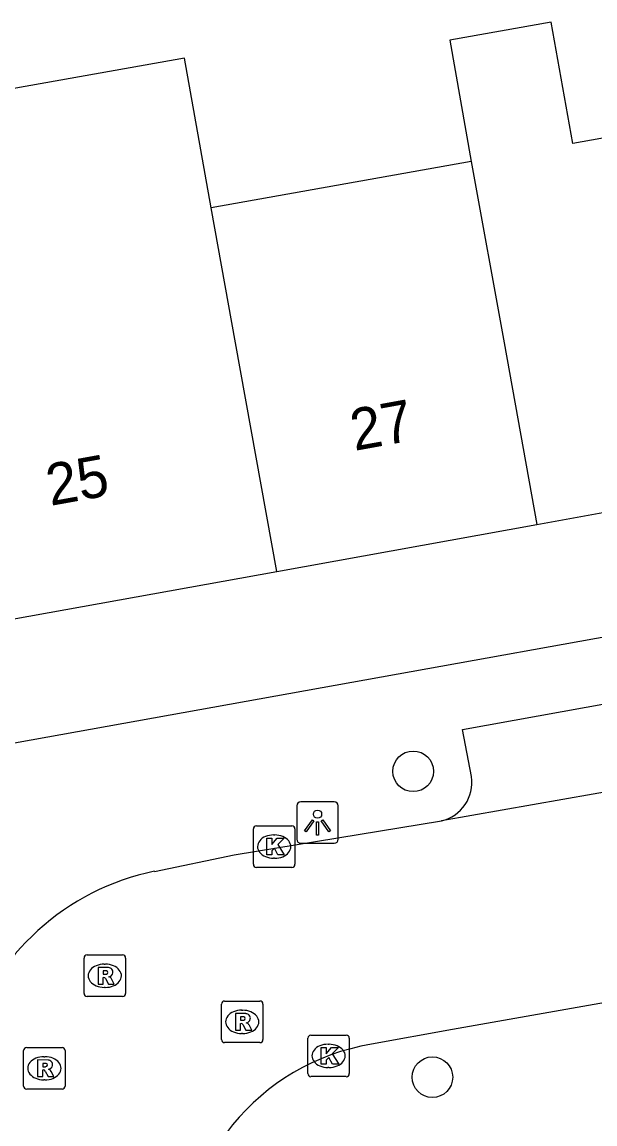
# Model space of a CAD drawing. Extents: x 157793 to 159380, y 380882 to 382313.
# Drawn here: x 158928.49 to 158942.29, y 381481.2 to 381507.72 of the extents above; entities that cross this region are included whole.
import ezdxf

# ---------------------------------------------------------------- set-up
doc = ezdxf.new("R2010")
doc.units = 0
for name, color, linetype in [('IMGEO_Boom', 7, 'Continuous'), ('IMGEO_Kolk', 7, 'Continuous'), ('IMGEO_Lichtpunt', 7, 'Continuous'), ('IMGEO_Pand', 7, 'Continuous'), ('IMGEO_Pand_nummerreeks', 7, 'Continuous'), ('IMGEO_Rijbaan_lokaal_open', 7, 'Continuous'), ('IMGEO_Rioolput', 7, 'Continuous'), ('IMGEO_Voetpad_open', 7, 'Continuous')]:
    doc.layers.add(name, color=color, linetype=linetype)

msp = doc.modelspace()

# ---------------------------------------------------------------- linework, layer by layer
at = {"layer": 'IMGEO_Boom'}
for centre in [(158937.914, 381489.688), (158938.376, 381482.326)]:
    msp.add_circle(centre, 0.489, dxfattribs=at)
at = {"layer": 'IMGEO_Kolk'}
for p, q in [((158934.065, 381487.451), (158934.065, 381488.303)), ((158934.14, 381488.377), (158934.992, 381488.377)), ((158935.066, 381488.303), (158935.066, 381487.451)), ((158934.553, 381488.157), (158934.578, 381488.157)), ((158934.576, 381487.597), (158934.551, 381487.597)), ((158934.992, 381487.377), (158934.14, 381487.377)), ((158935.374, 381482.414), (158935.374, 381483.266)), ((158935.449, 381483.34), (158936.301, 381483.34)), ((158936.375, 381483.266), (158936.375, 381482.414)), ((158935.862, 381483.12), (158935.887, 381483.12)), ((158935.885, 381482.56), (158935.86, 381482.56)), ((158936.301, 381482.34), (158935.449, 381482.34))]:
    msp.add_line(p, q, dxfattribs=at)
for points in [[(158934.065, 381487.451), (158934.065, 381488.303)], [(158934.14, 381488.377), (158934.992, 381488.377)], [(158935.066, 381488.303), (158935.066, 381487.451)], [(158934.386, 381488.077), (158934.509, 381488.077), (158934.509, 381487.926), (158934.639, 381488.077), (158934.803, 381488.077), (158934.657, 381487.926), (158934.81, 381487.677), (158934.658, 381487.677), (158934.573, 381487.841), (158934.509, 381487.774), (158934.509, 381487.677), (158934.386, 381487.677), (158934.386, 381488.077)], [(158934.992, 381487.377), (158934.14, 381487.377)], [(158935.374, 381482.414), (158935.374, 381483.266)], [(158935.449, 381483.34), (158936.301, 381483.34)], [(158936.375, 381483.266), (158936.375, 381482.414)], [(158935.695, 381483.04), (158935.818, 381483.04), (158935.818, 381482.889), (158935.948, 381483.04), (158936.112, 381483.04), (158935.966, 381482.889), (158936.119, 381482.64), (158935.967, 381482.64), (158935.882, 381482.804), (158935.818, 381482.737), (158935.818, 381482.64), (158935.695, 381482.64), (158935.695, 381483.04)], [(158936.301, 381482.34), (158935.449, 381482.34)]]:
    msp.add_lwpolyline(points, dxfattribs=at)
for centre, start, end in [((158934.142, 381488.301), 91.552, 178.448), ((158934.142, 381488.301), 91.552, 178.448), ((158934.99, 381488.301), 1.552, 88.448), ((158934.99, 381488.301), 1.552, 88.448), ((158934.142, 381487.453), 181.552, 268.448), ((158934.142, 381487.453), 181.552, 268.448), ((158934.99, 381487.453), 271.552, 358.448), ((158934.99, 381487.453), 271.552, 358.448), ((158935.451, 381483.264), 91.552, 178.448), ((158935.451, 381483.264), 91.552, 178.448), ((158936.299, 381483.264), 1.552, 88.448), ((158936.299, 381483.264), 1.552, 88.448), ((158935.451, 381482.416), 181.552, 268.448), ((158935.451, 381482.416), 181.552, 268.448), ((158936.299, 381482.416), 271.552, 358.448), ((158936.299, 381482.416), 271.552, 358.448)]:
    msp.add_arc(centre, 0.0765, start, end, dxfattribs=at)
for centre, major_axis, ratio, start_param, end_param in [((158934.552, 381487.877), (-0.387, 0.002), 0.722429, 4.712389, 7.853982), ((158934.577, 381487.877), (-0.39, 0.002), 0.717154, 1.570796, 4.712389), ((158935.861, 381482.84), (-0.387, 0.002), 0.722429, 4.712389, 7.853982), ((158935.886, 381482.84), (-0.39, 0.002), 0.717154, 1.570796, 4.712389)]:
    msp.add_ellipse(centre, major_axis=major_axis, ratio=ratio, start_param=start_param, end_param=end_param, dxfattribs=at)
at = {"layer": 'IMGEO_Lichtpunt'}
for p, q in [((158935.111, 381488.859), (158935.111, 381488.052)), ((158935.111, 381488.859), (158935.111, 381488.052)), ((158936.013, 381488.954), (158935.205, 381488.954)), ((158936.013, 381488.954), (158935.205, 381488.954)), ((158936.107, 381488.052), (158936.107, 381488.859)), ((158936.107, 381488.052), (158936.107, 381488.859)), ((158935.205, 381487.958), (158936.013, 381487.958)), ((158935.205, 381487.958), (158936.013, 381487.958))]:
    msp.add_line(p, q, dxfattribs=at)
for points in [[(158935.485, 381488.523), (158935.524, 381488.495), (158935.336, 381488.233), (158935.298, 381488.26), (158935.485, 381488.523)], [(158935.587, 381488.475), (158935.634, 381488.475), (158935.634, 381488.153), (158935.587, 381488.153), (158935.587, 381488.475)], [(158935.697, 381488.495), (158935.735, 381488.522), (158935.922, 381488.26), (158935.883, 381488.232), (158935.697, 381488.495)]]:
    msp.add_lwpolyline(points, dxfattribs=at)
msp.add_circle((158935.61, 381488.657), 0.0994, dxfattribs=at)
for centre, start, end in [((158935.205, 381488.859), 90, 180), ((158935.205, 381488.859), 90, 180), ((158936.013, 381488.859), 0, 90), ((158936.013, 381488.859), 0, 90), ((158935.205, 381488.052), 180, 270), ((158935.205, 381488.052), 180, 270), ((158936.013, 381488.052), 270, 0), ((158936.013, 381488.052), 270, 360)]:
    msp.add_arc(centre, 0.0946, start, end, dxfattribs=at)
at = {"layer": 'IMGEO_Pand'}
for points in [[(158945.581, 381505.481), (158941.758, 381504.8), (158941.237, 381507.722), (158938.793, 381507.286), (158939.313, 381504.365)], [(158933.046, 381503.249), (158932.404, 381506.853), (158926.893, 381505.871), (158926.188, 381504.727), (158926.649, 381502.109), (158925.695, 381501.995), (158924.738, 381503.352), (158920.477, 381500.767)], [(158939.313, 381504.365), (158933.046, 381503.249)], [(158939.313, 381504.365), (158940.103, 381500), (158940.894, 381495.633)], [(158934.629, 381494.5), (158933.634, 381500), (158933.046, 381503.249)], [(158940.894, 381495.633), (158947.158, 381496.767)], [(158934.629, 381494.5), (158940.894, 381495.633)], [(158925.662, 381492.1), (158928.221, 381493.567), (158928.261, 381493.348), (158934.629, 381494.5)]]:
    msp.add_lwpolyline(points, dxfattribs=at)
at = {"layer": 'IMGEO_Rijbaan_lokaal_open'}
for points in [[(158951.739, 381490.805), (158938.594, 381488.499)], [(158931.688, 381487.281), (158933.601, 381487.677), (158938.594, 381488.499)], [(158942.951, 381484.198), (158938.857, 381483.472), (158936.908, 381483.121)]]:
    msp.add_lwpolyline(points, dxfattribs=at)
for centre, radius, start, end in [((158932.859, 381481.482), 5.917, 101.4195, 163.1457), ((158937.824, 381477.694), 5.504, 99.5809, 181.8214)]:
    msp.add_arc(centre, radius, start, end, dxfattribs=at)
at = {"layer": 'IMGEO_Rioolput'}
for p, q in [((158929.987, 381484.342), (158929.987, 381485.194)), ((158930.062, 381485.268), (158930.914, 381485.268)), ((158930.988, 381485.194), (158930.988, 381484.342)), ((158930.475, 381485.048), (158930.5, 381485.048)), ((158930.498, 381484.488), (158930.473, 381484.488)), ((158930.914, 381484.268), (158930.062, 381484.268)), ((158933.295, 381483.233), (158933.295, 381484.085)), ((158933.37, 381484.159), (158934.222, 381484.159)), ((158934.296, 381484.085), (158934.296, 381483.233)), ((158933.783, 381483.939), (158933.808, 381483.939)), ((158933.806, 381483.379), (158933.781, 381483.379)), ((158928.607, 381483.041), (158929.459, 381483.041)), ((158934.222, 381483.159), (158933.37, 381483.159)), ((158928.532, 381482.115), (158928.532, 381482.967)), ((158929.02, 381482.821), (158929.045, 381482.821)), ((158929.533, 381482.967), (158929.533, 381482.115)), ((158929.043, 381482.261), (158929.018, 381482.261)), ((158929.459, 381482.041), (158928.607, 381482.041))]:
    msp.add_line(p, q, dxfattribs=at)
for points in [[(158929.987, 381484.342), (158929.987, 381485.194)], [(158930.062, 381485.268), (158930.914, 381485.268)], [(158930.988, 381485.194), (158930.988, 381484.342)], [(158930.576, 381484.966), (158930.324, 381484.968), (158930.324, 381484.568)], [(158930.502, 381484.887), (158930.448, 381484.887), (158930.448, 381484.806)], [(158930.324, 381484.568), (158930.448, 381484.568), (158930.448, 381484.73), (158930.459, 381484.73)], [(158930.448, 381484.806), (158930.5, 381484.806)], [(158930.506, 381484.701), (158930.577, 381484.568), (158930.717, 381484.568), (158930.652, 381484.694)], [(158930.914, 381484.268), (158930.062, 381484.268)], [(158933.295, 381483.233), (158933.295, 381484.085)], [(158933.37, 381484.159), (158934.222, 381484.159)], [(158934.296, 381484.085), (158934.296, 381483.233)], [(158933.884, 381483.857), (158933.632, 381483.859), (158933.632, 381483.459)], [(158933.81, 381483.778), (158933.756, 381483.778), (158933.756, 381483.697)], [(158933.632, 381483.459), (158933.756, 381483.459), (158933.756, 381483.621), (158933.767, 381483.621)], [(158933.756, 381483.697), (158933.808, 381483.697)], [(158933.814, 381483.592), (158933.885, 381483.459), (158934.025, 381483.459), (158933.96, 381483.585)], [(158928.607, 381483.041), (158929.459, 381483.041)], [(158934.222, 381483.159), (158933.37, 381483.159)], [(158928.532, 381482.115), (158928.532, 381482.967)], [(158929.121, 381482.739), (158928.869, 381482.741), (158928.869, 381482.341)], [(158929.533, 381482.967), (158929.533, 381482.115)], [(158928.869, 381482.341), (158928.993, 381482.341), (158928.993, 381482.503), (158929.004, 381482.503)], [(158929.047, 381482.66), (158928.993, 381482.66), (158928.993, 381482.579)], [(158928.993, 381482.579), (158929.045, 381482.579)], [(158929.051, 381482.474), (158929.122, 381482.341), (158929.262, 381482.341), (158929.197, 381482.467)], [(158929.459, 381482.041), (158928.607, 381482.041)]]:
    msp.add_lwpolyline(points, dxfattribs=at)
for centre, radius, start, end in [((158930.064, 381485.192), 0.0765, 91.552, 178.448), ((158930.064, 381485.192), 0.0765, 91.552, 178.448), ((158930.912, 381485.192), 0.0765, 1.552, 88.448), ((158930.912, 381485.192), 0.0765, 1.552, 88.448), ((158930.508, 381484.791), 0.0964, 77.0061, 93.1865), ((158930.522, 381484.848), 0.0378, 276.6634, 79.6772), ((158930.575, 381484.856), 0.109, 350.3612, 89.416), ((158930.573, 381484.856), 0.112, 277.5842, 350.9817), ((158930.458, 381484.677), 0.0533, 26.0293, 88.6989), ((158930.484, 381484.995), 0.19, 274.7715, 282.9687), ((158930.557, 381484.641), 0.108, 29.5134, 73.7905), ((158930.064, 381484.344), 0.0765, 181.552, 268.448), ((158930.064, 381484.344), 0.0765, 181.552, 268.448), ((158930.912, 381484.344), 0.0765, 271.552, 358.448), ((158930.912, 381484.344), 0.0765, 271.552, 358.448), ((158933.372, 381484.083), 0.0765, 91.552, 178.448), ((158933.372, 381484.083), 0.0765, 91.552, 178.448), ((158934.22, 381484.083), 0.0765, 1.552, 88.448), ((158934.22, 381484.083), 0.0765, 1.552, 88.448), ((158933.816, 381483.682), 0.0964, 77.0061, 93.1865), ((158933.83, 381483.739), 0.0378, 276.6634, 79.6772), ((158933.883, 381483.747), 0.109, 350.3612, 89.416), ((158933.766, 381483.568), 0.0533, 26.0293, 88.6989), ((158933.792, 381483.886), 0.19, 274.7715, 282.9687), ((158933.881, 381483.747), 0.112, 277.5842, 350.9817), ((158933.865, 381483.532), 0.108, 29.5134, 73.7905), ((158928.609, 381482.965), 0.0765, 91.552, 178.448), ((158928.609, 381482.965), 0.0765, 91.552, 178.448), ((158929.457, 381482.965), 0.0765, 1.552, 88.448), ((158929.457, 381482.965), 0.0765, 1.552, 88.448), ((158933.372, 381483.235), 0.0765, 181.552, 268.448), ((158933.372, 381483.235), 0.0765, 181.552, 268.448), ((158934.22, 381483.235), 0.0765, 271.552, 358.448), ((158934.22, 381483.235), 0.0765, 271.552, 358.448), ((158929.12, 381482.629), 0.109, 350.3612, 89.416), ((158929.003, 381482.45), 0.0533, 26.0293, 88.6989), ((158929.029, 381482.768), 0.19, 274.7715, 282.9687), ((158929.053, 381482.564), 0.0964, 77.0061, 93.1865), ((158929.067, 381482.621), 0.0378, 276.6634, 79.6772), ((158929.118, 381482.629), 0.112, 277.5842, 350.9817), ((158929.102, 381482.414), 0.108, 29.5134, 73.7905), ((158928.609, 381482.117), 0.0765, 181.552, 268.448), ((158928.609, 381482.117), 0.0765, 181.552, 268.448), ((158929.457, 381482.117), 0.0765, 271.552, 358.448), ((158929.457, 381482.117), 0.0765, 271.552, 358.448)]:
    msp.add_arc(centre, radius, start, end, dxfattribs=at)
for centre, major_axis, ratio, start_param, end_param in [((158930.474, 381484.768), (-0.387, 0.002), 0.722429, 4.712389, 7.853982), ((158930.499, 381484.768), (-0.39, 0.002), 0.717154, 1.570796, 4.712389), ((158933.782, 381483.659), (-0.387, 0.002), 0.722429, 4.712389, 7.853982), ((158933.807, 381483.659), (-0.39, 0.002), 0.717154, 1.570796, 4.712389), ((158929.019, 381482.541), (-0.387, 0.002), 0.722429, 4.712389, 7.853982), ((158929.044, 381482.541), (-0.39, 0.002), 0.717154, 1.570796, 4.712389)]:
    msp.add_ellipse(centre, major_axis=major_axis, ratio=ratio, start_param=start_param, end_param=end_param, dxfattribs=at)
at = {"layer": 'IMGEO_Voetpad_open'}
for points in [[(158956.996, 381496.948), (158953.784, 381496.443), (158954.019, 381494.989), (158926.877, 381490.112), (158921.839, 381483.362), (158923.663, 381473.363)], [(158939.316, 381489.563), (158939.101, 381490.698), (158950.521, 381492.759), (158950.751, 381491.568)]]:
    msp.add_lwpolyline(points, dxfattribs=at)
msp.add_arc((158938.383, 381489.419), 0.944, 282.9293, 8.7513, dxfattribs=at)

# ---------------------------------------------------------------- texts
at = {"layer": 'IMGEO_Pand_nummerreeks'}
for s, rotation, p in [('27', 10.2561, (158936.499, 381497.399)), ('25', 10.2559, (158929.177, 381496.075))]:
    msp.add_text(s, height=1, rotation=rotation, dxfattribs=at).set_placement(p)

doc.saveas('drawing.dxf')
